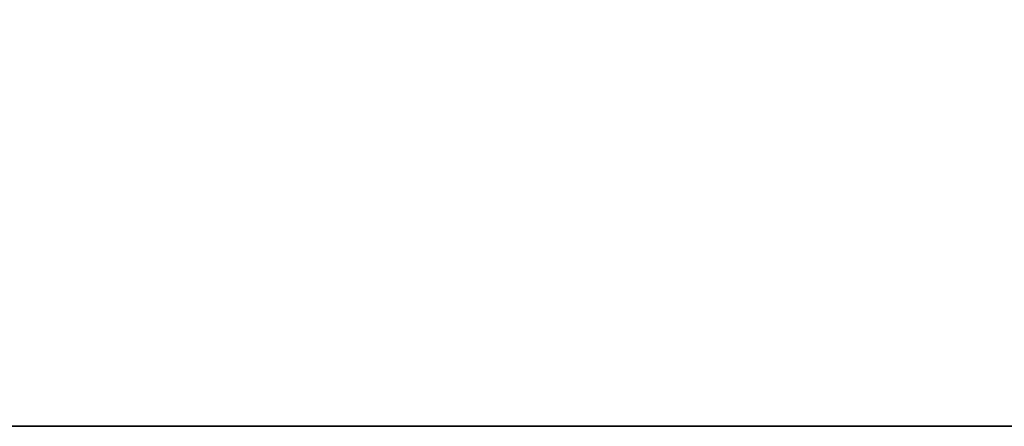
# Model space of a CAD drawing. Header units: millimetres. Extents: x -150 to 150, y -85 to 1149.
# Tile 476 of 656: x -54.595 to -53.626, y 1007.9 to 1008.3. Entities that reach past the tile are written whole.
import ezdxf

# ---------------------------------------------------------------- set-up
doc = ezdxf.new("R2010")
doc.units = ezdxf.units.MM
doc.header["$LTSCALE"] = 21.359881
doc.layers.add('9022', color=7, linetype='CONTINUOUS')
doc.layers.add('9025', color=7, linetype='CONTINUOUS')

msp = doc.modelspace()

# ---------------------------------------------------------------- linework, layer by layer
at = {"layer": '9022', "linetype": 'CONTINUOUS'}
for points in [[(-57.6942, 1007.9, 161.3017), (-46.58738, 1007.9, 157.18449), (-68.23326, 1007.9, 433.8322), (-57.6942, 1007.9, 161.3017)], [(-68.23326, 1007.9, 433.8322), (-46.58738, 1007.9, 157.18449), (-46.46939, 1007.9, 442.85394), (-68.23326, 1007.9, 433.8322)]]:
    msp.add_3dface(points, dxfattribs=at)
at = {"layer": '9025', "linetype": 'CONTINUOUS'}
for points in [[(-57.6942, 1007.9, 161.3017), (-68.23326, 1009.4, 166.1678), (-46.46939, 1009.4, 157.14606), (-57.6942, 1007.9, 161.3017)], [(-68.23326, 1007.9, 433.8322), (-46.46939, 1007.9, 442.85394), (-57.6942, 1009.4, 438.6983), (-68.23326, 1007.9, 433.8322)], [(-46.58738, 1007.9, 157.18449), (-57.6942, 1007.9, 161.3017), (-46.46939, 1009.4, 157.14606), (-46.58738, 1007.9, 157.18449)], [(-46.46939, 1007.9, 442.85394), (-46.58738, 1009.4, 442.81551), (-57.6942, 1009.4, 438.6983), (-46.46939, 1007.9, 442.85394)]]:
    msp.add_3dface(points, dxfattribs=at)

doc.saveas('drawing.dxf')
